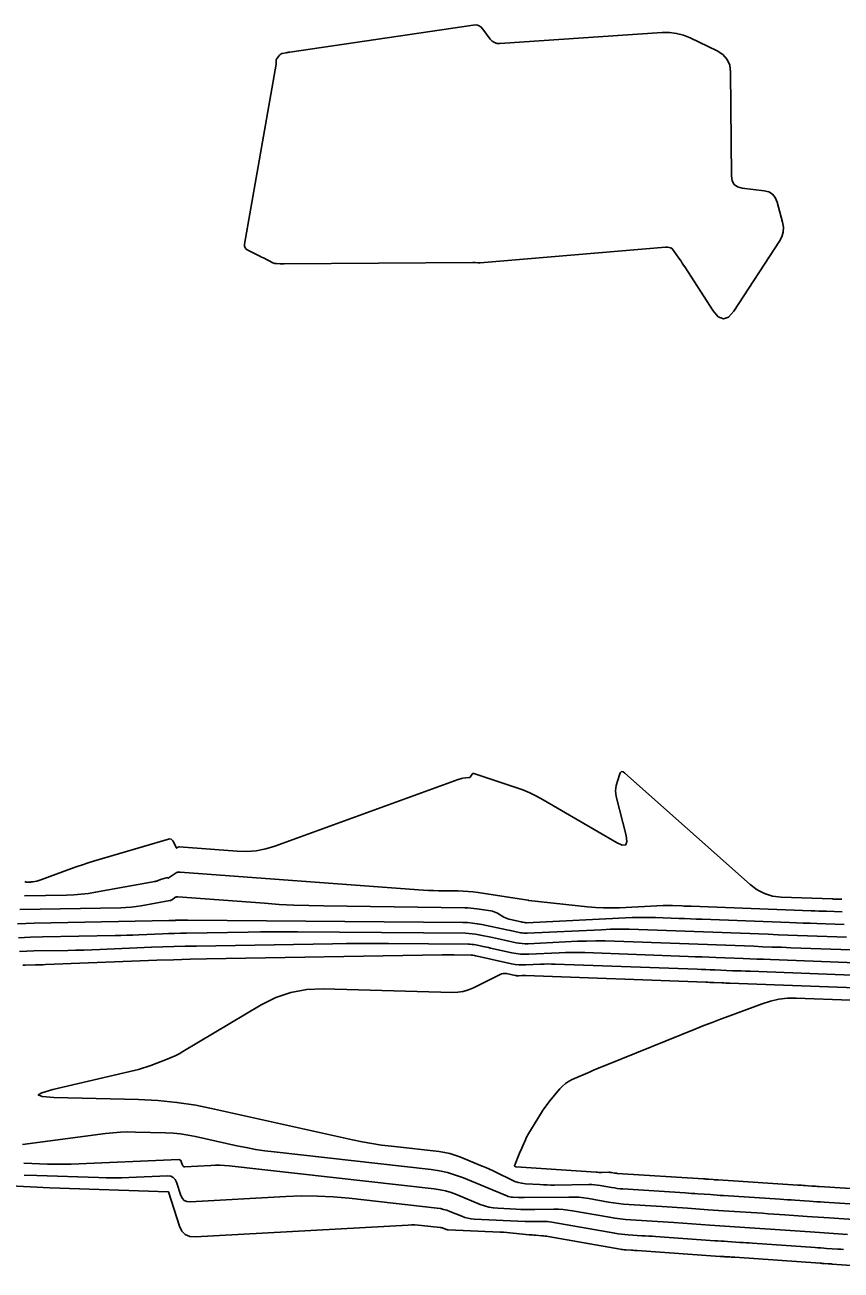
# Model space of a CAD drawing. Extents: x 1768942 to 1774819, y 723037 to 732099.
# Drawn here: x 1770675.3 to 1770778.4, y 731548.1 to 731705.5 of the extents above; entities that cross this region are included whole.
import ezdxf

# ---------------------------------------------------------------- set-up
doc = ezdxf.new("R2010")
doc.units = 0
doc.layers.add('R_Contours', color=7, linetype='Continuous')

msp = doc.modelspace()

# ---------------------------------------------------------------- linework, layer by layer
at = {"layer": 'R_Contours'}
msp.add_lwpolyline([(1770705.2, 731676.14), (1770704.97, 731676.26), (1770704.73, 731676.37), (1770704.5, 731676.49), (1770703.47, 731676.99), (1770703.26, 731677.13), (1770703.12, 731677.31), (1770703.06, 731677.53), (1770703.07, 731677.78), (1770707.03, 731700.51), (1770707.04, 731700.56), (1770707.05, 731700.62), (1770707.05, 731700.68), (1770707.05, 731700.73), (1770707.03, 731700.96), (1770707.03, 731701.01), (1770707.04, 731701.07), (1770707.06, 731701.12), (1770707.1, 731701.16), (1770707.47, 731701.64), (1770707.55, 731701.72), (1770707.64, 731701.79), (1770707.74, 731701.84), (1770707.85, 731701.87), (1770708.31, 731701.95), (1770708.42, 731701.98), (1770708.54, 731701.99), (1770708.65, 731702.01), (1770708.77, 731702.03), (1770731.92, 731705.46), (1770732.29, 731705.47), (1770732.61, 731705.39), (1770732.9, 731705.22), (1770733.15, 731704.95), (1770734.08, 731703.69), (1770734.33, 731703.42), (1770734.62, 731703.24), (1770734.94, 731703.14), (1770735.31, 731703.12), (1770755.78, 731704.5), (1770756.71, 731704.51), (1770757.61, 731704.39), (1770758.49, 731704.16), (1770759.35, 731703.82), (1770762.74, 731702.19), (1770763.48, 731701.72), (1770764.01, 731701.12), (1770764.34, 731700.38), (1770764.45, 731699.5), (1770764.55, 731686.39), (1770764.64, 731685.78), (1770764.89, 731685.32), (1770765.32, 731685.02), (1770765.91, 731684.86), (1770768.67, 731684.52), (1770769.27, 731684.37), (1770769.74, 731684.08), (1770770.09, 731683.65), (1770770.32, 731683.08), (1770771, 731680.53), (1770771.11, 731679.9), (1770771.08, 731679.3), (1770770.91, 731678.71), (1770770.62, 731678.15), (1770764.85, 731669.32), (1770764.19, 731668.56), (1770763.54, 731668.32), (1770762.89, 731668.57), (1770762.24, 731669.33), (1770758.66, 731674.89), (1770758.5, 731675.13), (1770758.34, 731675.37), (1770758.18, 731675.61), (1770758.02, 731675.84), (1770757.11, 731677.13), (1770757.06, 731677.19), (1770757, 731677.24), (1770756.93, 731677.27), (1770756.85, 731677.3), (1770756.53, 731677.37), (1770756.45, 731677.39), (1770756.37, 731677.39), (1770756.29, 731677.4), (1770756.21, 731677.39), (1770732.81, 731675.41), (1770732.74, 731675.4), (1770732.66, 731675.4), (1770732.58, 731675.4), (1770732.51, 731675.41), (1770732.2, 731675.45), (1770732.12, 731675.46), (1770732.04, 731675.47), (1770731.97, 731675.47), (1770731.89, 731675.47), (1770708.05, 731675.3), (1770707.93, 731675.3), (1770707.81, 731675.3), (1770707.69, 731675.3), (1770707.57, 731675.3), (1770707.09, 731675.31), (1770706.98, 731675.32), (1770706.86, 731675.34), (1770706.75, 731675.38), (1770706.64, 731675.42), (1770705.44, 731676.02)], close=True, dxfattribs=at)
for points in [[(1770675.31, 731597.24), (1770675.37, 731597.19), (1770675.45, 731597.16), (1770675.54, 731597.15), (1770675.92, 731597.16), (1770676.02, 731597.16), (1770676.11, 731597.17), (1770676.21, 731597.18), (1770676.3, 731597.19), (1770676.84, 731597.29), (1770676.96, 731597.31), (1770677.07, 731597.34), (1770677.19, 731597.38), (1770677.31, 731597.42), (1770681.21, 731598.87), (1770681.9, 731599.12), (1770682.59, 731599.35), (1770683.29, 731599.58), (1770683.99, 731599.79), (1770693.47, 731602.59), (1770693.63, 731602.61), (1770693.77, 731602.58), (1770693.88, 731602.5), (1770693.98, 731602.37), (1770694.44, 731601.49), (1770694.46, 731601.47), (1770694.48, 731601.46), (1770694.5, 731601.46), (1770694.53, 731601.47), (1770694.65, 731601.56), (1770694.69, 731601.58), (1770694.72, 731601.59), (1770694.75, 731601.6), (1770694.79, 731601.6), (1770702.11, 731601.05), (1770703.33, 731601.02), (1770704.54, 731601.12), (1770705.73, 731601.35), (1770706.9, 731601.71), (1770730.03, 731610.13), (1770730.18, 731610.18), (1770730.32, 731610.22), (1770730.47, 731610.25), (1770730.63, 731610.27), (1770731.4, 731610.37), (1770731.47, 731610.39), (1770731.53, 731610.42), (1770731.59, 731610.46), (1770731.63, 731610.52), (1770731.79, 731610.79), (1770731.83, 731610.85), (1770731.88, 731610.88), (1770731.94, 731610.89), (1770732.01, 731610.87), (1770737.3, 731609.12), (1770738.2, 731608.8), (1770739.07, 731608.43), (1770739.93, 731608.02), (1770740.76, 731607.56), (1770750.05, 731602.14), (1770750.75, 731601.83), (1770751.19, 731601.88), (1770751.35, 731602.28), (1770751.25, 731603.04), (1770750, 731607.98), (1770749.93, 731608.32), (1770749.92, 731608.67), (1770749.94, 731609.01), (1770750.01, 731609.35), (1770750.39, 731610.71), (1770750.5, 731610.98), (1770750.66, 731611.11), (1770750.86, 731611.09), (1770751.1, 731610.93), (1770766.91, 731596.84), (1770767.79, 731596.18), (1770768.73, 731595.7), (1770769.74, 731595.39), (1770770.83, 731595.26), (1770777.31, 731595.02), (1770777.42, 731595.01), (1770777.54, 731595.01), (1770777.66, 731595), (1770777.78, 731595), (1770778.25, 731594.98), (1770778.37, 731594.98), (1770778.49, 731594.98)], [(1770675.28, 731595.42), (1770680.55, 731595.52), (1770681.48, 731595.55), (1770682.41, 731595.62), (1770683.33, 731595.73), (1770684.25, 731595.88), (1770691.71, 731597.23), (1770691.78, 731597.24), (1770691.84, 731597.25), (1770691.9, 731597.27), (1770691.96, 731597.29), (1770692.21, 731597.39), (1770692.27, 731597.41), (1770692.33, 731597.43), (1770692.4, 731597.45), (1770692.46, 731597.47), (1770693.31, 731597.72), (1770693.32, 731597.72), (1770693.33, 731597.72), (1770693.34, 731597.71), (1770693.35, 731597.7), (1770693.38, 731597.64), (1770693.39, 731597.63), (1770693.4, 731597.63), (1770693.41, 731597.63), (1770693.42, 731597.63), (1770694.28, 731598.24), (1770694.43, 731598.33), (1770694.59, 731598.39), (1770694.75, 731598.42), (1770694.93, 731598.42), (1770725.03, 731596.18), (1770725.65, 731596.13), (1770726.28, 731596.1), (1770726.91, 731596.08), (1770727.54, 731596.07), (1770730.05, 731596.03), (1770730.68, 731596.01), (1770731.3, 731595.97), (1770731.93, 731595.91), (1770732.55, 731595.83), (1770738.85, 731594.88), (1770738.86, 731594.88), (1770738.87, 731594.88), (1770738.88, 731594.87), (1770738.89, 731594.87), (1770738.92, 731594.85), (1770738.93, 731594.84), (1770738.94, 731594.84), (1770738.95, 731594.84), (1770738.96, 731594.83), (1770746.36, 731594.04), (1770747.37, 731593.95), (1770748.39, 731593.9), (1770749.4, 731593.89), (1770750.42, 731593.92), (1770755.94, 731594.18), (1770756.24, 731594.19), (1770756.53, 731594.2), (1770756.82, 731594.2), (1770757.12, 731594.19), (1770758.29, 731594.15), (1770758.59, 731594.13), (1770758.88, 731594.12), (1770759.18, 731594.11), (1770759.47, 731594.1), (1770774.6, 731593.53), (1770775.09, 731593.51), (1770775.58, 731593.49), (1770776.07, 731593.48), (1770776.56, 731593.46), (1770778.53, 731593.38)], [(1770778.8, 731591.79), (1770775.35, 731591.91), (1770774.49, 731591.95), (1770773.62, 731591.98), (1770772.76, 731592.01), (1770771.9, 731592.04), (1770760.84, 731592.46), (1770760.1, 731592.49), (1770759.37, 731592.52), (1770758.63, 731592.54), (1770757.9, 731592.57), (1770754.96, 731592.68), (1770754.23, 731592.7), (1770753.5, 731592.7), (1770752.76, 731592.69), (1770752.03, 731592.66), (1770738.65, 731592.02), (1770738.6, 731592.02), (1770738.54, 731592.02), (1770738.48, 731592.03), (1770738.42, 731592.04), (1770738.2, 731592.09), (1770738.14, 731592.1), (1770738.09, 731592.11), (1770738.03, 731592.12), (1770737.97, 731592.13), (1770736.66, 731592.41), (1770736.44, 731592.46), (1770736.22, 731592.54), (1770736.01, 731592.63), (1770735.81, 731592.74), (1770735.01, 731593.21), (1770734.81, 731593.32), (1770734.59, 731593.41), (1770734.38, 731593.47), (1770734.15, 731593.52), (1770732.38, 731593.78), (1770732.01, 731593.83), (1770731.63, 731593.87), (1770731.26, 731593.89), (1770730.88, 731593.91), (1770713.03, 731594.14), (1770711.17, 731594.18), (1770709.3, 731594.25), (1770707.44, 731594.34), (1770705.58, 731594.47), (1770694.61, 731595.29), (1770694.52, 731595.29), (1770694.43, 731595.27), (1770694.35, 731595.24), (1770694.27, 731595.19), (1770693.95, 731594.97), (1770693.87, 731594.92), (1770693.79, 731594.87), (1770693.7, 731594.84), (1770693.61, 731594.82), (1770689.99, 731594.17), (1770689.35, 731594.07), (1770688.72, 731593.99), (1770688.08, 731593.94), (1770687.43, 731593.92), (1770674.69, 731593.69)], [(1770779.08, 731590.19), (1770774.14, 731590.37), (1770772.9, 731590.42), (1770771.66, 731590.46), (1770770.43, 731590.51), (1770769.19, 731590.56), (1770762.2, 731590.82), (1770761.03, 731590.86), (1770759.85, 731590.91), (1770758.68, 731590.95), (1770757.51, 731591), (1770752.81, 731591.17), (1770751.64, 731591.2), (1770750.46, 731591.21), (1770749.29, 731591.19), (1770748.12, 731591.14), (1770738.76, 731590.69), (1770738.54, 731590.69), (1770738.32, 731590.7), (1770738.11, 731590.73), (1770737.89, 731590.76), (1770737.03, 731590.95), (1770736.82, 731591), (1770736.61, 731591.05), (1770736.39, 731591.09), (1770736.18, 731591.14), (1770733.03, 731591.79), (1770732.44, 731591.9), (1770731.84, 731591.98), (1770731.23, 731592.03), (1770730.63, 731592.05), (1770695.9, 731592.34), (1770695.74, 731592.34), (1770695.58, 731592.34), (1770695.42, 731592.34), (1770695.26, 731592.34), (1770694.44, 731592.33), (1770694.36, 731592.33), (1770694.29, 731592.32), (1770694.21, 731592.32), (1770694.13, 731592.32), (1770693.82, 731592.31), (1770693.74, 731592.3), (1770693.66, 731592.3), (1770693.58, 731592.3), (1770693.5, 731592.3), (1770678.64, 731592.02), (1770676.5, 731591.96), (1770674.37, 731591.87)], [(1770779.62, 731588.58), (1770772.04, 731588.86), (1770770.87, 731588.91), (1770769.7, 731588.95), (1770768.53, 731588.99), (1770767.36, 731589.04), (1770762.68, 731589.21), (1770761.51, 731589.26), (1770760.34, 731589.3), (1770759.17, 731589.35), (1770758, 731589.39), (1770749.76, 731589.69), (1770748.59, 731589.72), (1770747.43, 731589.73), (1770746.26, 731589.71), (1770745.1, 731589.67), (1770738.87, 731589.37), (1770738.49, 731589.36), (1770738.11, 731589.38), (1770737.73, 731589.42), (1770737.36, 731589.49), (1770735.87, 731589.82), (1770735.5, 731589.9), (1770735.13, 731589.98), (1770734.75, 731590.06), (1770734.38, 731590.14), (1770732.65, 731590.5), (1770732.23, 731590.57), (1770731.81, 731590.63), (1770731.4, 731590.66), (1770730.97, 731590.68), (1770709.75, 731590.86), (1770708.19, 731590.87), (1770706.64, 731590.86), (1770705.09, 731590.85), (1770703.53, 731590.83), (1770695.72, 731590.7), (1770694.97, 731590.69), (1770694.21, 731590.67), (1770693.46, 731590.64), (1770692.71, 731590.61), (1770689.7, 731590.49), (1770688.95, 731590.46), (1770688.2, 731590.44), (1770687.45, 731590.42), (1770686.7, 731590.4), (1770677.54, 731590.23), (1770676.02, 731590.19), (1770674.51, 731590.12)], [(1770781.32, 731586.93), (1770769.47, 731587.37), (1770768.61, 731587.4), (1770767.74, 731587.43), (1770766.88, 731587.47), (1770766.01, 731587.5), (1770762.56, 731587.63), (1770761.69, 731587.66), (1770760.83, 731587.69), (1770759.96, 731587.73), (1770759.1, 731587.76), (1770746.02, 731588.24), (1770745.21, 731588.26), (1770744.39, 731588.27), (1770743.58, 731588.25), (1770742.77, 731588.22), (1770738.97, 731588.04), (1770738.43, 731588.03), (1770737.9, 731588.06), (1770737.36, 731588.12), (1770736.83, 731588.22), (1770734.11, 731588.82), (1770733.88, 731588.87), (1770733.65, 731588.91), (1770733.42, 731588.96), (1770733.18, 731589.01), (1770732.26, 731589.21), (1770732.03, 731589.25), (1770731.79, 731589.28), (1770731.56, 731589.3), (1770731.32, 731589.31), (1770721.22, 731589.39), (1770719.46, 731589.4), (1770717.7, 731589.4), (1770715.94, 731589.39), (1770714.18, 731589.36), (1770696.99, 731589.07), (1770695.57, 731589.05), (1770694.14, 731589.01), (1770692.72, 731588.96), (1770691.29, 731588.91), (1770684.76, 731588.64), (1770683.75, 731588.61), (1770682.74, 731588.57), (1770681.73, 731588.55), (1770680.72, 731588.53), (1770676.44, 731588.45), (1770675.55, 731588.42), (1770674.65, 731588.38)], [(1770783.02, 731585.28), (1770766.9, 731585.88), (1770766.34, 731585.9), (1770765.78, 731585.92), (1770765.22, 731585.94), (1770764.67, 731585.96), (1770762.43, 731586.05), (1770761.87, 731586.07), (1770761.31, 731586.09), (1770760.76, 731586.11), (1770760.2, 731586.13), (1770742.28, 731586.79), (1770741.82, 731586.8), (1770741.36, 731586.81), (1770740.9, 731586.8), (1770740.44, 731586.78), (1770738.6, 731586.69), (1770738.14, 731586.68), (1770737.68, 731586.71), (1770737.22, 731586.76), (1770736.77, 731586.84), (1770732.27, 731587.83), (1770732.22, 731587.84), (1770732.17, 731587.85), (1770732.12, 731587.86), (1770732.07, 731587.87), (1770731.87, 731587.91), (1770731.82, 731587.92), (1770731.77, 731587.93), (1770731.72, 731587.93), (1770731.67, 731587.93), (1770729.52, 731587.95), (1770729.14, 731587.95), (1770728.76, 731587.95), (1770728.39, 731587.95), (1770728.01, 731587.95), (1770698.27, 731587.45), (1770696.17, 731587.41), (1770694.07, 731587.35), (1770691.97, 731587.29), (1770689.87, 731587.21), (1770677.9, 731586.72), (1770677.59, 731586.71), (1770677.28, 731586.7), (1770676.97, 731586.69), (1770676.66, 731586.68), (1770675.34, 731586.66), (1770675.07, 731586.65)], [(1770782.76, 731556.28), (1770776.26, 731556.71), (1770775.8, 731556.74), (1770775.34, 731556.77), (1770774.87, 731556.8), (1770774.41, 731556.83), (1770772.57, 731556.96), (1770772.1, 731556.99), (1770771.64, 731557.02), (1770771.18, 731557.05), (1770770.72, 731557.08), (1770763.53, 731557.55), (1770763.13, 731557.57), (1770762.73, 731557.6), (1770762.33, 731557.63), (1770761.92, 731557.66), (1770760.32, 731557.77), (1770759.92, 731557.8), (1770759.52, 731557.82), (1770759.12, 731557.85), (1770758.71, 731557.88), (1770750.84, 731558.38), (1770750.48, 731558.41), (1770750.12, 731558.45), (1770749.76, 731558.5), (1770749.4, 731558.55), (1770747.98, 731558.8), (1770747.62, 731558.86), (1770747.26, 731558.89), (1770746.9, 731558.92), (1770746.54, 731558.92), (1770742.2, 731558.87), (1770741.74, 731558.87), (1770741.28, 731558.88), (1770740.82, 731558.89), (1770740.36, 731558.92), (1770738.52, 731559.04), (1770738.07, 731559.1), (1770737.63, 731559.19), (1770737.2, 731559.33), (1770736.78, 731559.51), (1770734.89, 731560.44), (1770734.44, 731560.66), (1770733.98, 731560.87), (1770733.52, 731561.07), (1770733.05, 731561.27), (1770730.24, 731562.43), (1770729.61, 731562.66), (1770728.97, 731562.85), (1770728.32, 731563), (1770727.65, 731563.09), (1770721.6, 731563.78), (1770720.37, 731563.93), (1770719.14, 731564.12), (1770717.92, 731564.34), (1770716.71, 731564.59), (1770699.27, 731568.48), (1770696.89, 731568.95), (1770694.49, 731569.31), (1770692.09, 731569.55), (1770689.66, 731569.67), (1770678.96, 731569.95), (1770677.5, 731570.05), (1770677, 731570.25), (1770677.45, 731570.54), (1770678.86, 731570.93), (1770689.12, 731573.33), (1770689.65, 731573.47), (1770690.18, 731573.62), (1770690.71, 731573.79), (1770691.22, 731573.98), (1770693.29, 731574.77), (1770693.8, 731574.98), (1770694.3, 731575.21), (1770694.79, 731575.46), (1770695.27, 731575.73), (1770705.16, 731581.63), (1770707, 731582.57), (1770708.92, 731583.22), (1770710.91, 731583.59), (1770712.97, 731583.67), (1770729.32, 731583.21), (1770730.01, 731583.23), (1770730.68, 731583.34), (1770731.33, 731583.53), (1770731.97, 731583.8), (1770735.32, 731585.49), (1770735.52, 731585.57), (1770735.73, 731585.61), (1770735.94, 731585.62), (1770736.15, 731585.59), (1770737.25, 731585.35), (1770737.35, 731585.33), (1770737.46, 731585.32), (1770737.57, 731585.32), (1770737.68, 731585.32), (1770738.11, 731585.34), (1770738.22, 731585.34), (1770738.33, 731585.34), (1770738.43, 731585.34), (1770738.54, 731585.34), (1770761.3, 731584.5), (1770761.55, 731584.49), (1770761.8, 731584.48), (1770762.05, 731584.47), (1770762.31, 731584.46), (1770763.32, 731584.42), (1770763.57, 731584.41), (1770763.82, 731584.4), (1770764.08, 731584.39), (1770764.33, 731584.38), (1770784.72, 731583.63)], [(1770786.43, 731581.98), (1770772.74, 731582.49), (1770771.63, 731582.47), (1770770.54, 731582.35), (1770769.46, 731582.12), (1770768.41, 731581.79), (1770764.21, 731580.23), (1770763.16, 731579.83), (1770762.12, 731579.43), (1770761.08, 731579.02), (1770760.04, 731578.61), (1770748.82, 731574.07), (1770748.28, 731573.86), (1770747.75, 731573.63), (1770747.22, 731573.41), (1770746.69, 731573.18), (1770744.43, 731572.19), (1770743.98, 731571.97), (1770743.58, 731571.7), (1770743.2, 731571.38), (1770742.87, 731571.01), (1770741.59, 731569.46), (1770741.28, 731569.06), (1770740.98, 731568.66), (1770740.7, 731568.24), (1770740.43, 731567.82), (1770738.97, 731565.43), (1770738.85, 731565.23), (1770738.74, 731565.03), (1770738.63, 731564.82), (1770738.53, 731564.6), (1770738.15, 731563.75), (1770738.06, 731563.53), (1770737.97, 731563.31), (1770737.88, 731563.1), (1770737.79, 731562.88), (1770737.15, 731561.31), (1770737.15, 731561.28), (1770737.15, 731561.27), (1770737.16, 731561.25), (1770737.18, 731561.24), (1770737.27, 731561.19), (1770737.29, 731561.18), (1770737.31, 731561.18), (1770737.33, 731561.17), (1770737.36, 731561.17), (1770747.46, 731560.49), (1770747.64, 731560.48), (1770747.82, 731560.47), (1770748, 731560.47), (1770748.18, 731560.47), (1770749.08, 731560.48), (1770749.16, 731560.48), (1770749.25, 731560.47), (1770749.34, 731560.46), (1770749.42, 731560.45), (1770749.76, 731560.39), (1770749.85, 731560.38), (1770749.93, 731560.36), (1770750.02, 731560.36), (1770750.11, 731560.35), (1770761.01, 731559.65), (1770761.17, 731559.64), (1770761.32, 731559.62), (1770761.48, 731559.61), (1770761.63, 731559.6), (1770762.25, 731559.56), (1770762.4, 731559.55), (1770762.55, 731559.54), (1770762.71, 731559.53), (1770762.86, 731559.52), (1770772.95, 731558.87), (1770773.17, 731558.85), (1770773.39, 731558.84), (1770773.61, 731558.82), (1770773.84, 731558.81), (1770774.72, 731558.75), (1770774.95, 731558.73), (1770775.17, 731558.72), (1770775.39, 731558.7), (1770775.61, 731558.69), (1770784.92, 731558.08)], [(1770675.01, 731564), (1770685.49, 731565.37), (1770686.43, 731565.48), (1770687.38, 731565.55), (1770688.33, 731565.58), (1770689.28, 731565.57), (1770693.09, 731565.47), (1770694.04, 731565.42), (1770694.98, 731565.33), (1770695.92, 731565.19), (1770696.85, 731565.01), (1770702.06, 731563.84), (1770703.24, 731563.6), (1770704.43, 731563.38), (1770705.62, 731563.2), (1770706.81, 731563.05), (1770726.64, 731560.82), (1770727.68, 731560.66), (1770728.7, 731560.44), (1770729.7, 731560.14), (1770730.69, 731559.77), (1770736.2, 731557.5), (1770736.37, 731557.44), (1770736.55, 731557.39), (1770736.73, 731557.36), (1770736.91, 731557.34), (1770737.64, 731557.31), (1770737.83, 731557.3), (1770738.01, 731557.3), (1770738.19, 731557.29), (1770738.38, 731557.3), (1770744, 731557.36), (1770744.64, 731557.36), (1770745.27, 731557.32), (1770745.9, 731557.25), (1770746.53, 731557.16), (1770749.04, 731556.72), (1770749.67, 731556.62), (1770750.3, 731556.53), (1770750.93, 731556.47), (1770751.57, 731556.42), (1770756.41, 731556.1), (1770757.06, 731556.06), (1770757.71, 731556.02), (1770758.36, 731555.98), (1770759.01, 731555.93), (1770761.6, 731555.75), (1770762.25, 731555.71), (1770762.9, 731555.66), (1770763.55, 731555.62), (1770764.2, 731555.58), (1770768.49, 731555.3), (1770769.19, 731555.25), (1770769.9, 731555.21), (1770770.6, 731555.16), (1770771.3, 731555.11), (1770774.1, 731554.91), (1770774.8, 731554.87), (1770775.5, 731554.82), (1770776.2, 731554.77), (1770776.9, 731554.73), (1770780.6, 731554.49)], [(1770675.19, 731561.62), (1770678.17, 731561.52), (1770678.92, 731561.5), (1770679.66, 731561.5), (1770680.4, 731561.51), (1770681.15, 731561.53), (1770694.75, 731562.08), (1770694.86, 731562.07), (1770694.95, 731562.03), (1770695.01, 731561.96), (1770695.06, 731561.86), (1770695.21, 731561.4), (1770695.26, 731561.3), (1770695.33, 731561.23), (1770695.42, 731561.19), (1770695.53, 731561.18), (1770698.78, 731561.36), (1770699.37, 731561.38), (1770699.95, 731561.38), (1770700.53, 731561.35), (1770701.11, 731561.3), (1770727.02, 731558.38), (1770727.74, 731558.27), (1770728.45, 731558.12), (1770729.15, 731557.91), (1770729.83, 731557.66), (1770732.82, 731556.42), (1770733.36, 731556.23), (1770733.91, 731556.08), (1770734.48, 731555.98), (1770735.05, 731555.93), (1770737.38, 731555.82), (1770737.96, 731555.8), (1770738.54, 731555.79), (1770739.12, 731555.78), (1770739.7, 731555.78), (1770742.1, 731555.81), (1770742.69, 731555.81), (1770743.28, 731555.77), (1770743.87, 731555.71), (1770744.46, 731555.62), (1770749.14, 731554.8), (1770749.81, 731554.7), (1770750.48, 731554.61), (1770751.16, 731554.53), (1770751.83, 731554.48), (1770754.55, 731554.31), (1770755.23, 731554.26), (1770755.91, 731554.22), (1770756.59, 731554.17), (1770757.26, 731554.12), (1770761.81, 731553.81), (1770762.44, 731553.77), (1770763.07, 731553.72), (1770763.71, 731553.68), (1770764.34, 731553.64), (1770766.88, 731553.47), (1770767.51, 731553.43), (1770768.15, 731553.39), (1770768.78, 731553.35), (1770769.42, 731553.3), (1770774.48, 731552.95), (1770775.08, 731552.91), (1770775.67, 731552.87), (1770776.26, 731552.83), (1770776.85, 731552.79), (1770779.22, 731552.64)], [(1770778.72, 731550.73), (1770778.36, 731550.76), (1770778, 731550.78), (1770776.56, 731550.87), (1770776.2, 731550.9), (1770775.84, 731550.92), (1770775.48, 731550.95), (1770775.12, 731550.97), (1770767.19, 731551.52), (1770766.79, 731551.55), (1770766.4, 731551.58), (1770766.01, 731551.6), (1770765.61, 731551.63), (1770764.04, 731551.73), (1770763.64, 731551.76), (1770763.25, 731551.78), (1770762.85, 731551.81), (1770762.46, 731551.84), (1770754.96, 731552.36), (1770754.53, 731552.39), (1770754.1, 731552.42), (1770753.67, 731552.44), (1770753.24, 731552.47), (1770751.52, 731552.58), (1770751.09, 731552.62), (1770750.66, 731552.66), (1770750.23, 731552.72), (1770749.81, 731552.79), (1770741.85, 731554.18), (1770741.58, 731554.22), (1770741.3, 731554.25), (1770741.02, 731554.27), (1770740.74, 731554.27), (1770739.62, 731554.26), (1770739.34, 731554.25), (1770739.06, 731554.26), (1770738.78, 731554.26), (1770738.5, 731554.27), (1770732.06, 731554.57), (1770731.66, 731554.6), (1770731.26, 731554.67), (1770730.87, 731554.78), (1770730.49, 731554.92), (1770728.97, 731555.54), (1770728.59, 731555.68), (1770728.2, 731555.8), (1770727.81, 731555.89), (1770727.4, 731555.95), (1770716.25, 731557.2), (1770714.25, 731557.38), (1770712.26, 731557.48), (1770710.26, 731557.5), (1770708.25, 731557.43), (1770696.17, 731556.75), (1770695.77, 731556.78), (1770695.44, 731556.92), (1770695.2, 731557.17), (1770695.02, 731557.54), (1770694.48, 731559.22), (1770694.31, 731559.58), (1770694.06, 731559.84), (1770693.74, 731559.99), (1770693.33, 731560.02), (1770688.46, 731559.83), (1770687.5, 731559.8), (1770686.54, 731559.78), (1770685.58, 731559.79), (1770684.62, 731559.81), (1770676.83, 731560.08), (1770675.21, 731560.14)], [(1770788.23, 731548.12), (1770777.28, 731548.89), (1770777.15, 731548.9), (1770777.02, 731548.9), (1770776.89, 731548.91), (1770776.77, 731548.92), (1770776.26, 731548.95), (1770776.13, 731548.96), (1770776, 731548.97), (1770775.87, 731548.98), (1770775.75, 731548.99), (1770764.96, 731549.74), (1770764.81, 731549.75), (1770764.65, 731549.76), (1770764.5, 731549.77), (1770764.34, 731549.78), (1770763.73, 731549.82), (1770763.58, 731549.83), (1770763.42, 731549.84), (1770763.27, 731549.85), (1770763.11, 731549.86), (1770752.66, 731550.59), (1770752.48, 731550.6), (1770752.3, 731550.61), (1770752.11, 731550.63), (1770751.93, 731550.64), (1770751.2, 731550.69), (1770751.02, 731550.7), (1770750.84, 731550.72), (1770750.66, 731550.74), (1770750.48, 731550.77), (1770741.42, 731552.36), (1770741.22, 731552.39), (1770741.02, 731552.42), (1770740.82, 731552.44), (1770740.61, 731552.46), (1770739.8, 731552.52), (1770739.6, 731552.54), (1770739.4, 731552.56), (1770739.2, 731552.58), (1770739, 731552.6), (1770736.97, 731552.8), (1770736.57, 731552.84), (1770736.16, 731552.87), (1770735.76, 731552.9), (1770735.35, 731552.92), (1770728.77, 731553.22), (1770728.69, 731553.23), (1770728.6, 731553.24), (1770728.52, 731553.26), (1770728.44, 731553.29), (1770728.12, 731553.42), (1770728.04, 731553.45), (1770727.95, 731553.48), (1770727.87, 731553.5), (1770727.78, 731553.51), (1770725.42, 731553.78), (1770724.99, 731553.82), (1770724.57, 731553.84), (1770724.15, 731553.84), (1770723.72, 731553.82), (1770696.82, 731552.31), (1770696.13, 731552.37), (1770695.56, 731552.61), (1770695.13, 731553.05), (1770694.84, 731553.68), (1770693.44, 731558.02), (1770693.44, 731558.02), (1770693.44, 731558.03), (1770693.44, 731558.03), (1770693.44, 731558.03), (1770693.42, 731558.03), (1770693.42, 731558.03), (1770678.47, 731558.53), (1770675.98, 731558.63), (1770673.49, 731558.77)]]:
    msp.add_lwpolyline(points, dxfattribs=at)

doc.saveas('drawing.dxf')
